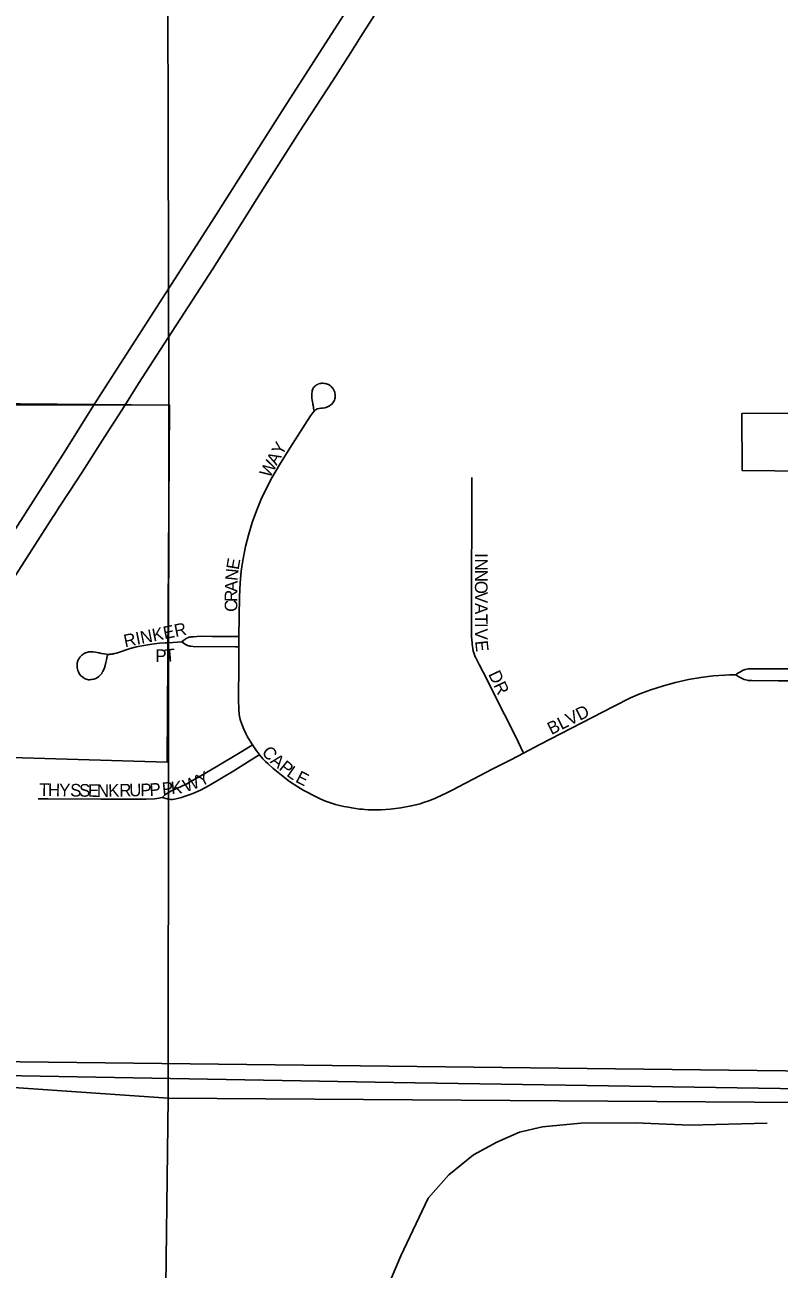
# Model space of a CAD drawing. Extents: x 1443599 to 1910620, y 1028088 to 1361369.
# Drawn here: x 1681156 to 1684149, y 1310284 to 1315218 of the extents above; entities that cross this region are included whole.
import ezdxf

# ---------------------------------------------------------------- set-up
doc = ezdxf.new("R2010")
doc.units = 0
for name, color, linetype in [('GM_X_City_Street', 7, 'Continuous'), ('GM_X_City_Street_Text', 7, 'Continuous'), ('GM_X_Corporation', 7, 'Continuous'), ('GM_X_Interstate_Route', 7, 'Continuous'), ('GM_X_Rail_Line', 7, 'Continuous'), ('GM_X_Section', 7, 'Continuous')]:
    doc.layers.add(name, color=color, linetype=linetype)

msp = doc.modelspace()

# ---------------------------------------------------------------- linework, layer by layer
at = {"layer": 'GM_X_City_Street'}
for points in [[(1682005.3, 1312792.1), (1682005.3, 1312792.6), (1682007.1, 1312950.2), (1682009.8, 1313006.1), (1682014.2, 1313052), (1682020.6, 1313094.4), (1682031.6, 1313149.3), (1682042.7, 1313194.1), (1682057.9, 1313244.7), (1682074.3, 1313291.3), (1682092.9, 1313337), (1682111.2, 1313375.8), (1682136, 1313422.2), (1682166.1, 1313473.2), (1682207.4, 1313540.3), (1682289.5, 1313667.4), (1682296.9, 1313678.8), (1682303.7, 1313686.9), (1682306.6, 1313689.8), (1682309.6, 1313691.8), (1682313.2, 1313693.8), (1682316.6, 1313695.1), (1682322.8, 1313696.6), (1682329.7, 1313697.8), (1682336.9, 1313698.8), (1682346.5, 1313700.3), (1682353.9, 1313702.5), (1682359.5, 1313705.1), (1682364.8, 1313707.7), (1682367.7, 1313709.9), (1682371.9, 1313713.1), (1682377.9, 1313719.6), (1682380, 1313723), (1682382.6, 1313727.1), (1682383.7, 1313730.1), (1682385.6, 1313735.4), (1682386.3, 1313739), (1682387.2, 1313744.2), (1682387.1, 1313747.9), (1682387, 1313753), (1682386, 1313758.1), (1682385.2, 1313761.8), (1682383.3, 1313766.5), (1682381.8, 1313770.1), (1682377, 1313777.6), (1682374.1, 1313780.9), (1682371, 1313784.2), (1682366.6, 1313787.6), (1682363.9, 1313789.7), (1682360, 1313791.7), (1682356, 1313793.8), (1682353, 1313794.7), (1682347.4, 1313796.3), (1682342.8, 1313796.8), (1682338.6, 1313797.2), (1682334.6, 1313797), (1682329.6, 1313796.6), (1682325.8, 1313795.9), (1682321, 1313794.4), (1682317.5, 1313792.7), (1682313.1, 1313790.5), (1682309.6, 1313788.3), (1682305.9, 1313785.3), (1682303.2, 1313782.1), (1682301.4, 1313780.1), (1682300.1, 1313778.3), (1682299.2, 1313776.8), (1682298.3, 1313774.8), (1682296.8, 1313771.1), (1682295.7, 1313767.1), (1682295, 1313763.4), (1682294.4, 1313758.1), (1682294.1, 1313751.9), (1682293.9, 1313746), (1682294.7, 1313738.4), (1682296, 1313729.9), (1682297.2, 1313723.4), (1682298.3, 1313716.6), (1682298.9, 1313713.2), (1682299.6, 1313708.3), (1682300.5, 1313702.6), (1682301.5, 1313698.1), (1682302.4, 1313690.4)], [(1683134.6, 1312329.9), (1683113.8, 1312372.5), (1683066.5, 1312469.1), (1683059.1, 1312483.3), (1682974.2, 1312651.7), (1682958.2, 1312681.9), (1682948.8, 1312700.3), (1682944.5, 1312708.4), (1682942.8, 1312712.3), (1682939.8, 1312719.6), (1682938.1, 1312723.8), (1682936.7, 1312728.5), (1682935, 1312734.4), (1682932.9, 1312743.4), (1682931.2, 1312753.8), (1682930.5, 1312761.3), (1682929.9, 1312767.9), (1682928.9, 1312779.1), (1682928.4, 1312791.8), (1682928, 1312804.3), (1682927.8, 1312812.6), (1682927.8, 1312835.2), (1682927.7, 1312886.2), (1682927.7, 1313088.3), (1682928.6, 1313188.9), (1682929, 1313237.3), (1682929, 1313266), (1682929.8, 1313340.6), (1682929.8, 1313397.6), (1682929.3, 1313423.1)], [(1681483, 1312719), (1681482, 1312714.2), (1681479.5, 1312700.8), (1681477.1, 1312689.7), (1681473.9, 1312678.2), (1681471.2, 1312668), (1681468.8, 1312661.8), (1681466.8, 1312657.6), (1681464.9, 1312653.9), (1681463, 1312650.8), (1681460.5, 1312646.6), (1681457.8, 1312643.3), (1681454.2, 1312639.1), (1681449.2, 1312634.3), (1681443.8, 1312630.5), (1681440.8, 1312628.6), (1681437.1, 1312626.8), (1681429.3, 1312624), (1681421.1, 1312622.3), (1681417.1, 1312621.7), (1681412.3, 1312621.4), (1681408.4, 1312621.5), (1681403.7, 1312622.3), (1681398.8, 1312623.7), (1681392.5, 1312626.4), (1681385, 1312631), (1681378.2, 1312637), (1681374.3, 1312641.6), (1681370.9, 1312646.6), (1681368, 1312652.3), (1681365.8, 1312657.5), (1681364, 1312663.5), (1681363.2, 1312669.3), (1681362.8, 1312675.3), (1681362.8, 1312677.3), (1681362.8, 1312681.2), (1681363, 1312684.7), (1681363.4, 1312687.3), (1681364, 1312690.5), (1681364.8, 1312693.6), (1681365.7, 1312696.5), (1681367.2, 1312699.6), (1681368.5, 1312702.1), (1681370.2, 1312704.8), (1681371.7, 1312707.1), (1681373.4, 1312709.3), (1681375.2, 1312711.5), (1681377.3, 1312714.2), (1681381.2, 1312718.3), (1681385.2, 1312721.7), (1681388.3, 1312723.8), (1681390.8, 1312725.2), (1681393.8, 1312726.6), (1681396.7, 1312727.8), (1681401.1, 1312729.1), (1681405.4, 1312730.4), (1681409.5, 1312731.3), (1681414.8, 1312732), (1681420.2, 1312732), (1681426.7, 1312731.4), (1681435.7, 1312730.1), (1681442.6, 1312728.9), (1681447.3, 1312728.2), (1681450.9, 1312727.5), (1681455, 1312726.6), (1681460.3, 1312725.3), (1681469.8, 1312723.5), (1681479.8, 1312722.2), (1681486.3, 1312721.7), (1681489.5, 1312721.8), (1681492.8, 1312722.2), (1681496.1, 1312722.4), (1681499.9, 1312722.7), (1681502.4, 1312723.1), (1681505.2, 1312723.6), (1681508.1, 1312724.2), (1681511.3, 1312725.1), (1681519.6, 1312727.1), (1681573.6, 1312745.2), (1681599, 1312751.4), (1681627.8, 1312757.6), (1681660, 1312762.4), (1681690.1, 1312765.7), (1681712, 1312767.2), (1681725, 1312768.2)], [(1681725, 1312768.2), (1681779.1, 1312771.1)], [(1681779.1, 1312771.1), (1681786.9, 1312778.2), (1681790.8, 1312781.5), (1681794.1, 1312783.8), (1681797.5, 1312785.8), (1681802.2, 1312788), (1681806.6, 1312789.7), (1681810.9, 1312790.7), (1681815.1, 1312791.2), (1681825.6, 1312792), (1681839.4, 1312793.1), (1681855.2, 1312793.6), (1681900.4, 1312792.7), (1681934.3, 1312792.1), (1681987.8, 1312792.1), (1682005.3, 1312792.1)], [(1681779.1, 1312771.1), (1681789.1, 1312763.7), (1681796.1, 1312759.8), (1681801.4, 1312757.6), (1681805.8, 1312755.9), (1681810.1, 1312755), (1681814.5, 1312754.1), (1681823.4, 1312752.9), (1681991.5, 1312751.8), (1682004.9, 1312751.7)], [(1682004.9, 1312751.7), (1682005.3, 1312792.1)], [(1682059.4, 1312362.5), (1682049.9, 1312377), (1682039, 1312395.1), (1682032.3, 1312407.8), (1682025.1, 1312424.8), (1682017, 1312444.7), (1682010.4, 1312463.8), (1682006.1, 1312483.6), (1682004, 1312503.6), (1682003.5, 1312543.3), (1682004.1, 1312684.4), (1682004.9, 1312751.7)], [(1683976.2, 1312640.3), (1683980.9, 1312644.4), (1683987.2, 1312648.3), (1683992.8, 1312651.6), (1683998.9, 1312655.3), (1684006.3, 1312659.2), (1684013.9, 1312661.5), (1684020.5, 1312663), (1684026.1, 1312664), (1684032, 1312664.5), (1684038.3, 1312665.1), (1684045.6, 1312665.1), (1684152.9, 1312664.7), (1684267.4, 1312664.8), (1684353.7, 1312664.6), (1684372.3, 1312664.6), (1684395.5, 1312664.6)], [(1683134.6, 1312329.9), (1683199.7, 1312364.3), (1683491.5, 1312515.2), (1683559.2, 1312549.2), (1683595.6, 1312565.1), (1683638.9, 1312581.1), (1683689.2, 1312597.4), (1683737, 1312610.3), (1683788.5, 1312621.6), (1683837.3, 1312630.1), (1683886.5, 1312636.1), (1683932.6, 1312639.4), (1683952, 1312640.1), (1683976.2, 1312640.3)], [(1683976.2, 1312640.3), (1683981.1, 1312637.4), (1683985.3, 1312634.9), (1683989.3, 1312632.5), (1683994.5, 1312629.9), (1683999.1, 1312627.4), (1684004.8, 1312624.7), (1684010.2, 1312622.6), (1684016.8, 1312620.6), (1684022.2, 1312619.1), (1684026.9, 1312618.1), (1684033.1, 1312617.7), (1684040.5, 1312617.6), (1684144.9, 1312617), (1684199.8, 1312617), (1684373.1, 1312616.4), (1684395.4, 1312616.4)], [(1681700, 1312154.1), (1681714.7, 1312167.2), (1681726.3, 1312174.6), (1681736.8, 1312180), (1681746.2, 1312184.5), (1681760.1, 1312190.7), (1681770.3, 1312195.5), (1681781.2, 1312200.4), (1681790.1, 1312204.4), (1681798.3, 1312208.6), (1681809.4, 1312214.8), (1681853.3, 1312239.6), (1681915.2, 1312275.8), (1682010.4, 1312332.8), (1682051, 1312357.4), (1682059.4, 1312362.5)], [(1682071.8, 1312343.7), (1682059.4, 1312362.5)], [(1681700, 1312154.1), (1681726.2, 1312147.9), (1681733.4, 1312146.7), (1681741.1, 1312146.3), (1681749.4, 1312148), (1681761.2, 1312150.3), (1681777.7, 1312154.8), (1681792.3, 1312159.3), (1681807.5, 1312164.5), (1681822.7, 1312170.4), (1681852.3, 1312183.5), (1681886.8, 1312201.7), (1681985, 1312260.6), (1682038.9, 1312293.9), (1682081.2, 1312320.3), (1682086.9, 1312323.8)], [(1682071.8, 1312343.7), (1682075.1, 1312339.1), (1682080.8, 1312331.1), (1682086.9, 1312323.8)], [(1682086.9, 1312323.8), (1682093.2, 1312315.8), (1682100.1, 1312308.1), (1682110.9, 1312296.9), (1682120.9, 1312288.1), (1682141.4, 1312269.4), (1682153.1, 1312259.5), (1682173.3, 1312242.3), (1682205.8, 1312217.5), (1682238.6, 1312196.1), (1682260.3, 1312183.2), (1682278.2, 1312173.4), (1682295.8, 1312164.3), (1682311.7, 1312156.2), (1682327.1, 1312149), (1682348.1, 1312140), (1682368.3, 1312132.7), (1682387.9, 1312126.7), (1682404.6, 1312122.4), (1682420.8, 1312118.8), (1682439.2, 1312115.3), (1682452.7, 1312112.7), (1682469.3, 1312110), (1682483.1, 1312108.3), (1682494.8, 1312107.3), (1682504.9, 1312106.7), (1682517.3, 1312105.9), (1682533.8, 1312104.9), (1682569.6, 1312105), (1682605.3, 1312107.5), (1682647.3, 1312113), (1682689, 1312120.9), (1682707.5, 1312125.1), (1682723.7, 1312129.7), (1682737.7, 1312134.3), (1682754.6, 1312139.8), (1682769.2, 1312145.3), (1682784.8, 1312151.9), (1682809.6, 1312163), (1682830, 1312172.7), (1682851.3, 1312183.7), (1682901.9, 1312209.2), (1682937.4, 1312227.9), (1683010.2, 1312266), (1683086.4, 1312304.5), (1683134.6, 1312329.9)], [(1681208.4, 1312149.3), (1681246.6, 1312149.2), (1681456.9, 1312148.1), (1681636.7, 1312147.2), (1681669.9, 1312148.6), (1681678.8, 1312149.8), (1681687.3, 1312151.7), (1681700, 1312154.1)]]:
    msp.add_lwpolyline(points, dxfattribs=at)
at = {"layer": 'GM_X_Corporation'}
for points in [[(1684398.4, 1311067.8), (1680011, 1311119.4), (1680376.6, 1311759.9), (1680659.9, 1312325.8), (1681720.3, 1312294.7), (1681729.8, 1313711.2), (1679360, 1313710.1), (1679516.4, 1313887.9), (1679716.9, 1314127.6), (1681571.6, 1316265.1), (1681633.7, 1316321), (1681683.7, 1316366.9), (1681755.6, 1316384.7), (1683067.9, 1316438.1), (1683087.5, 1319710.1), (1686959.3, 1319677.7)], [(1681571.6, 1316265.1), (1679716.9, 1314127.6), (1679516.4, 1313887.9), (1679360, 1313710.1), (1681729.8, 1313711.2), (1681720.3, 1312294.7), (1680659.9, 1312325.8), (1680547.9, 1312327.4), (1680525.5, 1312328.1), (1680215.1, 1311853.6), (1679835.3, 1311268.8), (1679679.4, 1311204.4), (1679563.2, 1311211.5), (1679566, 1311142.1), (1679481, 1311139.9), (1679480.3, 1311106.6), (1678968.8, 1311140.2), (1678968.6, 1311023.2), (1679388.2, 1311006), (1679381.4, 1310521.7), (1679378.1, 1310357.2), (1679334.3, 1308389.7)], [(1684386.1, 1313678.9), (1684001, 1313677.4), (1684001.8, 1313451.2), (1684390.3, 1313447.8)]]:
    msp.add_lwpolyline(points, dxfattribs=at)
at = {"layer": 'GM_X_Interstate_Route'}
for points in [[(1681551.8, 1313708.9), (1681606.9, 1313795.9), (1681708.8, 1313953), (1681901.1, 1314250.8), (1681971.1, 1314361.8), (1682076.2, 1314528.5), (1682107.6, 1314578.5), (1682247.2, 1314797.3), (1682375.7, 1314995.8), (1682448.6, 1315108.8), (1682489, 1315172.6), (1682566.3, 1315294.4)], [(1681007.3, 1313048.1), (1681197.3, 1313344), (1681314.6, 1313526.4), (1681427.9, 1313708.8), (1681738.1, 1314189.6), (1681897.5, 1314438.2), (1682084.3, 1314731.8), (1682186.5, 1314892.4), (1682418.2, 1315254.7)], [(1680659.9, 1312325.8), (1680751.2, 1312476.2), (1680829.2, 1312598.1), (1680874.6, 1312666.6), (1680976.5, 1312815.8), (1681021.9, 1312884.1), (1681080.6, 1312975.1), (1681268, 1313268.6), (1681274.3, 1313278.4), (1681289.4, 1313301.7), (1681332.7, 1313367.6), (1681382.5, 1313444.9), (1681472.5, 1313586.1), (1681551.8, 1313708.9)]]:
    msp.add_lwpolyline(points, dxfattribs=at)
at = {"layer": 'GM_X_Rail_Line'}
for points in [[(1673800.3, 1310290.4), (1673900.2, 1310350.6), (1673985.1, 1310404), (1674085, 1310450.5), (1674198.6, 1310494.3), (1674299.8, 1310523), (1674794.8, 1310605.5), (1675331.6, 1310705.9), (1676300.7, 1310881.6), (1677095.8, 1311023.9), (1677280.6, 1311054), (1677488.6, 1311075.9), (1677665.1, 1311089.6), (1677972.7, 1311094.4), (1678407, 1311099.1), (1682619.1, 1311024.3), (1684407.6, 1310996.3), (1684599, 1310991.6), (1686051.3, 1310968.3), (1686681.7, 1310963.6), (1686905.8, 1310968.3)], [(1679879.3, 1302281.3), (1679910, 1302411.7), (1679914.6, 1302545.2), (1679906.9, 1302657.3), (1679873.2, 1302743.3), (1679774.9, 1302909.1), (1679736.5, 1302996.6), (1679707.4, 1303111.7), (1679702.8, 1303199.2), (1679708.9, 1303285.2), (1679727.3, 1303354.3), (1679868.6, 1303711.9), (1680468.7, 1305203.9), (1682647.2, 1310336.1), (1682756.1, 1310564.9), (1682838.1, 1310658), (1682935.5, 1310737.5), (1683027.8, 1310787.4), (1683118.8, 1310827.2), (1683209.8, 1310847.7), (1683362.3, 1310863.1), (1683577.6, 1310864.3), (1683795.5, 1310854.1), (1684100.5, 1310863.1)]]:
    msp.add_lwpolyline(points, dxfattribs=at)
at = {"layer": 'GM_X_Section'}
for points in [[(1683069.7, 1316447.9), (1684373.9, 1316432.3), (1687159, 1316379.7), (1687143.8, 1313540.1), (1687153.1, 1310924.4), (1681724.3, 1310962.1), (1681726.5, 1313709.7), (1681720.2, 1316418.6)], [(1680250.1, 1313723.3), (1681726.5, 1313709.7), (1681724.3, 1310962.1), (1678964.9, 1311152.5), (1678967.1, 1312461.7), (1678967, 1313730)], [(1678964.9, 1311152.5), (1681724.3, 1310962.1), (1681656.8, 1305541.7), (1678900.7, 1305840.2), (1676250.4, 1305773.2), (1676291.8, 1311191.9)], [(1681724.3, 1310962.1), (1687153.1, 1310924.4), (1687154, 1308779.1), (1687127.4, 1305483.5), (1681656.8, 1305541.7)]]:
    msp.add_lwpolyline(points, close=True, dxfattribs=at)

# ---------------------------------------------------------------- texts
at = {"layer": 'GM_X_City_Street_Text'}
for s, rotation, p in [('Y', 61.31, (1682176.3, 1313507.3)), ('W', 61.1332, (1682127.4, 1313418.5)), ('A', 61.1791, (1682155, 1313468.6)), ('E', 80.4209, (1682003.7, 1313055.1)), ('I', 270.0437, (1682941.4, 1313123.5)), ('N', 84.5286, (1681999.6, 1313012.2)), ('N', 270.0604, (1682941.4, 1313101.5)), ('N', 270.0437, (1682941.5, 1313057.5)), ('A', 88.863, (1681998.8, 1312969.3)), ('O', 270.0604, (1682941.5, 1313013.5)), ('R', 89.792, (1681998.7, 1312929.9)), ('V', 270.0437, (1682941.5, 1312969.5)), ('C', 89.8058, (1681998.6, 1312890.3)), ('A', 270.0604, (1682941.6, 1312925.5)), ('T', 270.0546, (1682941.6, 1312881.5)), ('RINKER', 11.5165, (1681553.2, 1312749.8)), ('I', 270.0437, (1682941.7, 1312846.3)), ('V', 270.0604, (1682941.7, 1312824.3)), ('E', 276.2584, (1682942.1, 1312774.4)), ('P', 0.3279, (1681673.7, 1312691.4)), ('T', 4.8663, (1681713.1, 1312691.8)), ('DR', 295.2123, (1682993.3, 1312643.5)), ('BLVD', 26.5728, (1683244.6, 1312401.5)), ('C', 308.6674, (1682092.7, 1312333.4)), ('A', 321.6051, (1682126.2, 1312293.8)), ('Y', 26.7511, (1681853.9, 1312196.2)), ('P', 320.9817, (1682160.5, 1312266.6)), ('L', 325.0442, (1682190.9, 1312242.1)), ('E', 332.7277, (1682226.1, 1312218.1)), ('T', 358.9619, (1681211.7, 1312160.6)), ('P', 2.7665, (1681651, 1312160.2)), ('P', 5.9331, (1681702.3, 1312163.2)), ('K', 6.279, (1681737.6, 1312166.9)), ('W', 19.3401, (1681793.5, 1312174.5)), ('H', 358.9905, (1681247, 1312159.9)), ('Y', 358.9945, (1681291, 1312159.2)), ('S', 358.9619, (1681334.9, 1312158.4)), ('S', 358.9893, (1681370.2, 1312157.8)), ('E', 358.9619, (1681405.4, 1312157.2)), ('N', 0.297, (1681441.8, 1312156.5)), ('K', 1.1196, (1681486.6, 1312156.8)), ('R', 1.1576, (1681530.6, 1312157.6)), ('U', 1.1752, (1681570.3, 1312158.4)), ('P', 1.1878, (1681614.3, 1312159.3))]:
    msp.add_text(s, height=50, rotation=rotation, dxfattribs=at).set_placement(p)

doc.saveas('drawing.dxf')
